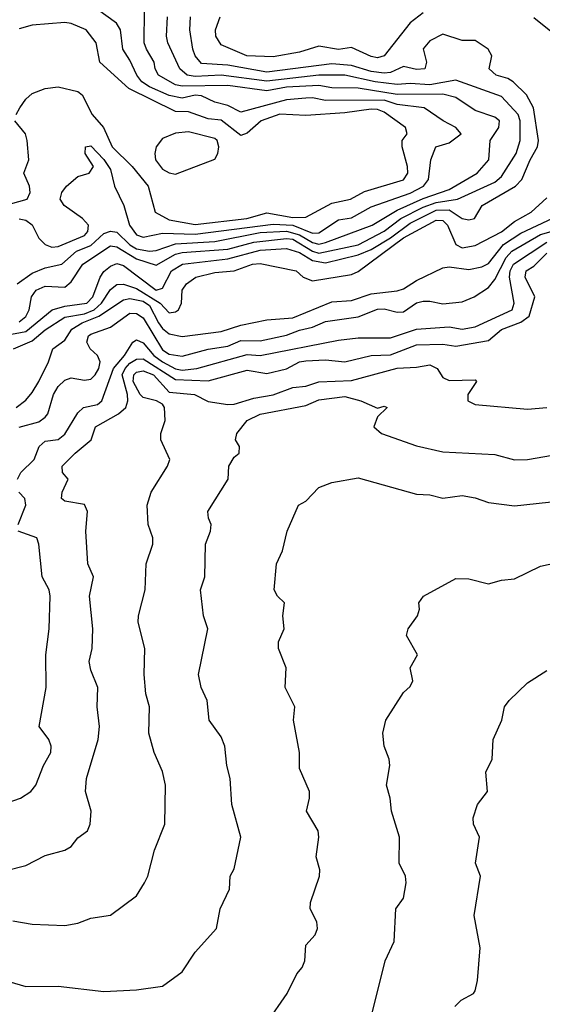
# Model space of a CAD drawing. Header units: metres. Extents: x -51132 to -49532, y -231222 to -229437.
# Tile 687 of 691: x -49685 to -49644, y -229675 to -229599. Entities that reach past the tile are written whole.
import ezdxf

# ---------------------------------------------------------------- set-up
doc = ezdxf.new("R2010")
doc.units = ezdxf.units.M
for name, color, linetype in [('CONTOUR_HALF', 8, 'Continuous'), ('CONTOUR_INDEX', 1, 'Continuous'), ('CONTOUR_INTER', 3, 'Continuous')]:
    doc.layers.add(name, color=color, linetype=linetype)

msp = doc.modelspace()

# ---------------------------------------------------------------- linework, layer by layer
at = {"layer": 'CONTOUR_HALF'}
for points, elevation in [([(-49684.735, -229619.759), (-49683.58, -229618.945), (-49682.58, -229618.529), (-49681.306, -229618.259), (-49680.185, -229617.259), (-49679.08, -229616.834), (-49678.08, -229615.908), (-49677.58, -229615.723), (-49677.08, -229615.803), (-49676.08, -229616.783), (-49675.58, -229617.08), (-49674.58, -229617.257), (-49674.08, -229617.215), (-49672.58, -229616.686), (-49669.58, -229616.508), (-49666.08, -229615.831), (-49664.08, -229615.732), (-49663.08, -229615.996), (-49662.08, -229616.602), (-49661.58, -229616.725), (-49661.08, -229616.598), (-49657.484, -229615.259), (-49655.58, -229614.125), (-49653.58, -229613.208), (-49651.58, -229612.534), (-49649.44, -229611.259), (-49648.548, -229610.259), (-49648.452, -229608.759), (-49647.774, -229607.759), (-49647.719, -229607.259), (-49648.08, -229606.969), (-49649.58, -229606.46), (-49651.08, -229605.472), (-49652.08, -229605.212), (-49655.58, -229605.221), (-49658.58, -229604.752), (-49660.58, -229604.716), (-49661.58, -229604.548), (-49664.08, -229604.671), (-49665.58, -229604.955), (-49668.58, -229604.552), (-49672.08, -229604.604), (-49672.58, -229604.483), (-49673.888, -229603.759), (-49674.145, -229603.259), (-49674.223, -229602.759), (-49674.812, -229601.759), (-49674.98, -229601.259), (-49674.96, -229598.759)], 74.5), ([(-49685.58, -229623.707), (-49684.08, -229623.426), (-49682.046, -229621.759), (-49681.08, -229621.478), (-49679.382, -229621.259), (-49678.927, -229620.759), (-49678.365, -229619.259), (-49678.08, -229618.824), (-49677.58, -229618.411), (-49677.08, -229618.206), (-49676.58, -229618.366), (-49674.08, -229620.257), (-49673.58, -229620.106), (-49672.905, -229618.759), (-49672.059, -229618.259), (-49668.58, -229617.858), (-49666.08, -229617.192), (-49664.08, -229617.06), (-49663.08, -229617.353), (-49662.08, -229617.99), (-49661.08, -229618.165), (-49658.58, -229617.547), (-49657.58, -229617.125), (-49656.08, -229616.234), (-49654.58, -229615.109), (-49652.58, -229614.109), (-49651.58, -229614.093), (-49650.58, -229614.755), (-49650.08, -229614.859), (-49649.636, -229614.759), (-49649.048, -229613.759), (-49646.5, -229612.259), (-49646, -229611.759), (-49645.379, -229610.259), (-49644.803, -229609.259), (-49644.738, -229608.759), (-49645.112, -229606.259), (-49645.663, -229605.259), (-49646.673, -229604.259), (-49647.08, -229604.015), (-49647.986, -229603.759), (-49648.506, -229603.259), (-49648.31, -229602.259), (-49648.582, -229601.759), (-49649.58, -229601.095), (-49650.58, -229601.095), (-49652.08, -229600.598), (-49653.08, -229601.111), (-49653.58, -229601.721), (-49653.314, -229602.759), (-49653.453, -229603.259), (-49654.08, -229603.3), (-49655.08, -229603.078), (-49656.08, -229603.543), (-49656.58, -229603.606), (-49657.58, -229603.468), (-49659.08, -229602.996), (-49660.58, -229602.877), (-49665.58, -229603.513), (-49668.58, -229602.986), (-49670.58, -229602.84), (-49671.08, -229602.264), (-49671.267, -229601.759), (-49671.498, -229600.259), (-49671.447, -229599.259)], 75.5), ([(-49684.818, -229606.759), (-49684.525, -229606.259), (-49684.08, -229605.585), (-49683.58, -229605.149), (-49682.58, -229604.771), (-49681.58, -229604.637), (-49680.08, -229604.995), (-49679.741, -229605.259), (-49678.98, -229606.759), (-49678.122, -229607.759), (-49677.445, -229609.259), (-49675.922, -229610.759), (-49674.682, -229612.259), (-49674.137, -229614.259), (-49673.08, -229614.847), (-49671.08, -229615.219), (-49667.117, -229614.759), (-49665.58, -229614.321), (-49663.58, -229614.672), (-49662.58, -229614.651), (-49660.58, -229613.584), (-49659.151, -229613.259), (-49658.08, -229612.667), (-49655.08, -229611.78), (-49654.765, -229611.259), (-49654.782, -229610.759), (-49655.203, -229609.259), (-49655.181, -229608.759), (-49654.796, -229608.259), (-49654.93, -229607.759), (-49656.58, -229606.59), (-49657.08, -229606.384), (-49657.58, -229606.35), (-49659.58, -229606.633), (-49662.58, -229606.84), (-49664.58, -229606.745), (-49666.012, -229607.259), (-49667.08, -229608.195), (-49667.58, -229608.375), (-49669.08, -229607.207), (-49670.08, -229607.102), (-49671.58, -229606.553), (-49672.58, -229606.524), (-49676.167, -229604.759), (-49678.402, -229602.759), (-49678.686, -229601.259), (-49679.452, -229600.259), (-49680.58, -229599.785), (-49681.08, -229599.705), (-49683.58, -229599.907), (-49684.58, -229600.201)], 73.5), ([(-49686.08, -229613.855), (-49683.965, -229613.259), (-49683.733, -229612.759), (-49683.796, -229612.259), (-49684.224, -229611.259), (-49683.852, -229610.259), (-49683.961, -229608.759), (-49684.085, -229608.259), (-49684.915, -229607.259)], 73.5), ([(-49684.822, -229629.259), (-49684.08, -229628.69), (-49683.58, -229628.123), (-49683.067, -229627.259), (-49682.329, -229625.759), (-49682.011, -229624.759), (-49681.08, -229624.102), (-49680.551, -229623.259), (-49679.742, -229622.759), (-49678.464, -229622.259), (-49676.58, -229620.995), (-49676.08, -229620.888), (-49675.08, -229621.105), (-49674.58, -229621.439), (-49673.889, -229622.759), (-49673.58, -229623.2), (-49673.08, -229623.606), (-49672.08, -229623.81), (-49669.08, -229623.426), (-49667.58, -229622.93), (-49665.58, -229622.524), (-49663.58, -229622.374), (-49660.58, -229621.142), (-49659.08, -229621.057), (-49657.58, -229620.532), (-49655.58, -229620.31), (-49655.08, -229620.155), (-49654.08, -229619.523), (-49652.08, -229618.531), (-49651.58, -229618.469), (-49650.08, -229618.664), (-49649.08, -229618.46), (-49648.58, -229618.199), (-49647.404, -229616.759), (-49646.08, -229615.886), (-49643.58, -229614.695)], 76.5), ([(-49684.715, -229634.759), (-49684.467, -229634.259), (-49683.435, -229633.259), (-49683.044, -229632.259), (-49682.58, -229631.838), (-49681.58, -229631.711), (-49681.08, -229631.323), (-49680.08, -229629.682), (-49679.642, -229629.259), (-49678.58, -229629.041), (-49678.234, -229628.759), (-49677.345, -229626.259), (-49676.501, -229625.259), (-49675.869, -229624.259), (-49675.58, -229624.08), (-49675.08, -229624.294), (-49674.26, -229625.259), (-49673.586, -229625.759), (-49672.58, -229626.296), (-49672.08, -229626.393), (-49670.945, -229626.259), (-49667.08, -229625.202), (-49666.08, -229625.275), (-49660.08, -229624.098), (-49658.58, -229623.911), (-49656.08, -229623.915), (-49654.08, -229623.255), (-49651.58, -229623.068), (-49650.58, -229623.253), (-49649.58, -229623.07), (-49646.755, -229621.759), (-49646.592, -229621.259), (-49646.949, -229619.259), (-49646.911, -229618.759), (-49646.66, -229618.259), (-49644.08, -229616.564)], 77.5), ([(-49685.08, -229668.676), (-49683.58, -229668.945), (-49681.08, -229669.041), (-49680.08, -229668.861), (-49679.08, -229668.477), (-49677.58, -229668.241), (-49675.587, -229666.759), (-49674.972, -229665.759), (-49674.711, -229665.259), (-49674.186, -229663.259), (-49673.395, -229661.259), (-49673.36, -229658.259), (-49673.58, -229657.209), (-49674.218, -229655.759), (-49674.631, -229654.259), (-49674.57, -229652.259), (-49674.858, -229651.259), (-49675.001, -229649.759), (-49674.938, -229647.759), (-49675.44, -229645.759), (-49675.422, -229645.259), (-49674.902, -229643.259), (-49674.848, -229641.259), (-49674.334, -229639.759), (-49674.327, -229639.259), (-49674.673, -229638.259), (-49674.76, -229636.759), (-49674.453, -229635.759), (-49673.199, -229633.759), (-49673.033, -229633.259), (-49673.716, -229631.759), (-49673.702, -229631.259), (-49673.384, -229630.259), (-49673.435, -229629.259), (-49673.58, -229628.997), (-49674.036, -229628.759), (-49675.08, -229628.499), (-49675.293, -229628.259), (-49675.832, -229627.259), (-49675.791, -229626.759), (-49675.58, -229626.542), (-49675.08, -229626.439), (-49674.275, -229626.759), (-49673.08, -229628.077), (-49671.138, -229628.259), (-49670.08, -229628.81), (-49668.58, -229629.033), (-49668.08, -229629.012), (-49666.58, -229628.559), (-49665.08, -229628.3), (-49663.58, -229627.731), (-49662.58, -229627.638), (-49661.58, -229627.303), (-49659.08, -229627.181), (-49655.58, -229626.25), (-49654.08, -229626.178), (-49653.08, -229625.976), (-49652.513, -229626.259), (-49652.08, -229626.971), (-49651.58, -229627.18), (-49649.58, -229627.132), (-49649.489, -229627.259), (-49650.146, -229628.259), (-49650.155, -229628.759), (-49649.58, -229629.043), (-49645.58, -229629.403), (-49644.092, -229629.259)], 78.5), ([(-49665.58, -229676.503), (-49664.017, -229674.259), (-49663.268, -229672.759), (-49662.858, -229672.259), (-49662.673, -229671.759), (-49662.58, -229670.553), (-49661.865, -229669.759), (-49661.688, -229669.259), (-49661.735, -229668.759), (-49662.245, -229667.759), (-49662.231, -229667.259), (-49661.525, -229665.259), (-49661.518, -229664.759), (-49661.782, -229663.759), (-49661.578, -229662.259), (-49661.638, -229661.759), (-49662.528, -229660.259), (-49662.293, -229659.259), (-49662.307, -229658.759), (-49663.08, -229656.982), (-49663.076, -229655.759), (-49663.535, -229653.259), (-49663.428, -229652.259), (-49664.158, -229650.759), (-49664.1, -229649.259), (-49664.677, -229647.759), (-49664.68, -229647.259), (-49664.241, -229646.259), (-49664.338, -229645.259), (-49664.225, -229644.259), (-49664.769, -229643.759), (-49665.026, -229643.259), (-49664.828, -229641.259), (-49664.372, -229640.259), (-49664.007, -229638.759), (-49663.154, -229636.759), (-49662.58, -229636.461), (-49661.58, -229635.417), (-49660.58, -229635.014), (-49658.58, -229634.67), (-49654.08, -229635.923), (-49653.08, -229635.959), (-49652.08, -229636.237), (-49650.58, -229636.033), (-49649.58, -229636.209), (-49648.58, -229636.557), (-49646.58, -229636.822), (-49642.08, -229636.327)], 79.5), ([(-49684.649, -229638.259), (-49684.063, -229636.759), (-49684.146, -229636.259), (-49684.604, -229635.759)], 77.5), ([(-49685.58, -229659.633), (-49684.492, -229659.259), (-49683.692, -229658.759), (-49683.295, -229658.259), (-49682.709, -229656.759), (-49682.156, -229655.759), (-49682.14, -229655.259), (-49682.305, -229654.759), (-49683.039, -229653.759), (-49682.518, -229650.759), (-49682.527, -229648.259), (-49682.276, -229646.259), (-49682.21, -229643.759), (-49682.272, -229643.259), (-49682.818, -229642.259), (-49683.07, -229639.759), (-49683.229, -229639.259), (-49684.669, -229638.759)], 77.5), ([(-49651.156, -229675.259), (-49650.657, -229674.759), (-49649.719, -229674.259), (-49649.58, -229674.065), (-49649.408, -229673.259), (-49649.211, -229670.759), (-49649.676, -229668.259), (-49649.191, -229665.259), (-49649.572, -229664.259), (-49649.249, -229662.259), (-49649.71, -229661.259), (-49649.742, -229660.759), (-49649.415, -229659.759), (-49648.651, -229658.759), (-49648.782, -229657.259), (-49648.297, -229656.259), (-49648.2, -229654.759), (-49647.543, -229653.259), (-49647.334, -229652.259), (-49646.985, -229651.759), (-49645.58, -229650.394), (-49644.08, -229649.461)], 80.5)]:
    msp.add_lwpolyline(points, dxfattribs=dict(at, elevation=elevation))
at = {"layer": 'CONTOUR_INDEX'}
for points, elevation in [([(-49684.58, -229622.676), (-49684.08, -229622.277), (-49683.807, -229621.759), (-49683.64, -229620.759), (-49683.269, -229620.259), (-49682.58, -229619.954), (-49681.08, -229620.025), (-49680.58, -229619.604), (-49679.697, -229618.259), (-49677.58, -229616.862), (-49677.08, -229616.919), (-49675.58, -229617.858), (-49674.08, -229618.34), (-49672.58, -229617.489), (-49672.08, -229617.356), (-49668.58, -229617.11), (-49666.58, -229616.567), (-49664.08, -229616.279), (-49663.58, -229616.349), (-49662.08, -229617.248), (-49661.58, -229617.424), (-49658.58, -229616.779), (-49656.58, -229615.718), (-49655.29, -229614.759), (-49653.58, -229613.877), (-49652.58, -229613.517), (-49650.954, -229613.259), (-49648.08, -229611.969), (-49647.58, -229611.523), (-49646.45, -229609.759), (-49646.137, -229608.759), (-49646.142, -229607.259), (-49646.301, -229606.759), (-49647.58, -229605.383), (-49651.08, -229604.131), (-49653.08, -229604.498), (-49654.58, -229604.394), (-49655.58, -229604.469), (-49657.277, -229604.259), (-49659.58, -229603.739), (-49661.58, -229603.756), (-49665.58, -229604.214), (-49669.08, -229603.747), (-49671.08, -229603.843), (-49671.69, -229603.759), (-49672.246, -229603.259), (-49673.163, -229601.259), (-49673.284, -229600.759), (-49673.204, -229599.259)], 75), ([(-49657.487, -229675.759), (-49656.486, -229671.759), (-49655.814, -229670.259), (-49655.667, -229667.759), (-49655.08, -229666.937), (-49654.884, -229665.759), (-49654.935, -229665.259), (-49655.427, -229664.259), (-49655.396, -229662.259), (-49656.013, -229660.259), (-49656.104, -229659.259), (-49656.407, -229658.259), (-49656.137, -229656.759), (-49656.178, -229656.259), (-49656.567, -229655.259), (-49656.686, -229654.259), (-49656.45, -229653.259), (-49655.08, -229651.142), (-49654.58, -229650.69), (-49654.371, -229650.259), (-49654.59, -229649.259), (-49654.01, -229648.259), (-49654.865, -229646.759), (-49654.726, -229646.259), (-49654.015, -229645.259), (-49653.853, -229644.759), (-49653.926, -229644.259), (-49653.564, -229643.759), (-49651.08, -229642.387), (-49650.08, -229642.409), (-49648.58, -229642.806), (-49647.58, -229642.517), (-49646.58, -229642.407), (-49644.58, -229641.445), (-49642.58, -229641.003)], 80)]:
    msp.add_lwpolyline(points, dxfattribs=dict(at, elevation=elevation))
at = {"layer": 'CONTOUR_INTER'}
for points, elevation in [([(-49684.58, -229614.779), (-49684.08, -229614.889), (-49683.58, -229615.242), (-49683.065, -229616.259), (-49682.58, -229616.756), (-49682.08, -229616.95), (-49681.58, -229616.9), (-49679.58, -229616.045), (-49679.301, -229615.759), (-49679.275, -229615.259), (-49679.726, -229614.759), (-49681.131, -229613.759), (-49681.429, -229613.259), (-49681.298, -229612.759), (-49680.953, -229612.259), (-49680.08, -229611.525), (-49679.223, -229611.259), (-49678.89, -229610.759), (-49679.522, -229609.759), (-49679.5, -229609.259), (-49679.08, -229609.166), (-49678.08, -229610.231), (-49677.58, -229610.997), (-49677.273, -229612.259), (-49676.539, -229613.759), (-49676.126, -229615.259), (-49675.58, -229616.012), (-49675.08, -229616.182), (-49673.58, -229615.891), (-49671.08, -229615.964), (-49665.08, -229615.184), (-49663.58, -229615.274), (-49662.08, -229615.867), (-49661.58, -229615.856), (-49660.08, -229614.863), (-49659.08, -229614.699), (-49657.58, -229613.856), (-49654.58, -229612.811), (-49653.55, -229612.259), (-49653.183, -229611.759), (-49652.999, -229610.259), (-49652.615, -229609.259), (-49651.58, -229608.933), (-49650.675, -229608.259), (-49651.08, -229607.759), (-49652.049, -229607.259), (-49653.5, -229606.259), (-49655.58, -229606.011), (-49656.58, -229605.664), (-49661.08, -229605.694), (-49662.08, -229605.483), (-49662.58, -229605.504), (-49664.08, -229605.64), (-49667.58, -229606.585), (-49668.58, -229606.078), (-49669.58, -229605.815), (-49670.58, -229605.331), (-49671.08, -229605.292), (-49672.08, -229605.502), (-49673.08, -229605.303), (-49674.58, -229604.653), (-49675.176, -229604.259), (-49675.566, -229603.759), (-49676.08, -229602.601), (-49676.624, -229601.759), (-49676.813, -229600.259), (-49677.112, -229599.759), (-49678.58, -229598.703)], 74), ([(-49653.58, -229598.952), (-49654.58, -229599.724), (-49656.58, -229602.256), (-49657.08, -229602.414), (-49657.58, -229602.303), (-49659.08, -229601.623), (-49660.08, -229601.783), (-49661.58, -229601.521), (-49663.08, -229601.976), (-49665.08, -229602.345), (-49667.117, -229602.259), (-49669.08, -229601.416), (-49669.503, -229600.759), (-49669.509, -229600.259), (-49669.156, -229599.259)], 76), ([(-49642.103, -229601.759), (-49645.08, -229599.344)], 76), ([(-49672.58, -229608.188), (-49673.58, -229608.597), (-49674.069, -229609.259), (-49674.184, -229609.759), (-49674.128, -229610.259), (-49673.58, -229610.976), (-49673.08, -229611.257), (-49672.58, -229611.339), (-49669.58, -229610.199), (-49669.336, -229609.759), (-49669.265, -229609.259), (-49669.4, -229608.759), (-49669.58, -229608.603), (-49671.58, -229608.086), (-49672.58, -229608.188)], 73), ([(-49685.014, -229624.759), (-49683.58, -229624.152), (-49682.58, -229623.313), (-49681.08, -229622.321), (-49679.58, -229622.063), (-49678.827, -229621.759), (-49678.276, -229621.259), (-49677.58, -229620.214), (-49677.08, -229619.812), (-49676.58, -229619.805), (-49675.58, -229620.119), (-49673.772, -229621.259), (-49673.08, -229621.996), (-49672.58, -229621.923), (-49672.367, -229621.759), (-49672.135, -229621.259), (-49672.08, -229620.248), (-49671.75, -229619.759), (-49671.019, -229619.259), (-49669.58, -229618.898), (-49668.08, -229618.772), (-49666.674, -229618.259), (-49666.08, -229618.205), (-49663.338, -229618.759), (-49662.783, -229619.259), (-49662.08, -229619.528), (-49659.08, -229619.041), (-49658.58, -229618.832), (-49655.08, -229616.228), (-49652.58, -229614.869), (-49652.08, -229614.909), (-49651.722, -229615.259), (-49651.062, -229616.759), (-49650.58, -229617.002), (-49649.58, -229616.813), (-49647.58, -229615.769), (-49646.58, -229614.991), (-49645.286, -229614.259), (-49644.08, -229613.162)], 76), ([(-49684.58, -229630.784), (-49683.08, -229630.359), (-49682.58, -229630.016), (-49682.383, -229629.759), (-49681.946, -229628.259), (-49681.58, -229627.649), (-49681.08, -229627.161), (-49680.58, -229626.986), (-49679.58, -229627.156), (-49679.08, -229627.094), (-49678.74, -229626.759), (-49678.463, -229626.259), (-49678.374, -229625.759), (-49678.581, -229625.259), (-49679.144, -229624.759), (-49679.401, -229624.259), (-49679.265, -229623.759), (-49679.08, -229623.625), (-49677.58, -229623.09), (-49676.08, -229622.027), (-49675.58, -229622.05), (-49675.08, -229622.383), (-49673.58, -229624.827), (-49673.08, -229625.17), (-49672.08, -229625.313), (-49670.08, -229624.782), (-49668.58, -229624.543), (-49667.58, -229624.118), (-49666.08, -229624.144), (-49664.08, -229623.703), (-49663.08, -229623.318), (-49662.08, -229623.101), (-49661.08, -229622.666), (-49658.58, -229622.308), (-49657.08, -229621.714), (-49656.58, -229621.68), (-49655.58, -229621.943), (-49655.08, -229621.912), (-49654.08, -229621.219), (-49653.58, -229621.099), (-49653.08, -229621.089), (-49652.08, -229621.314), (-49650.58, -229621.159), (-49649.671, -229620.759), (-49648.58, -229620.039), (-49648.08, -229619.424), (-49647.208, -229617.759), (-49646.769, -229617.259), (-49644.58, -229615.986), (-49642.58, -229615.414)], 77), ([(-49685.58, -229664.817), (-49684.08, -229664.433), (-49682.58, -229663.655), (-49681.08, -229663.247), (-49680.58, -229662.969), (-49680.08, -229662.312), (-49679.331, -229661.759), (-49679.13, -229661.259), (-49679.051, -229660.259), (-49679.485, -229658.759), (-49679.415, -229657.759), (-49678.533, -229654.759), (-49678.417, -229653.759), (-49678.587, -229652.259), (-49678.549, -229650.759), (-49679.08, -229649.428), (-49679.215, -229648.759), (-49678.983, -229647.759), (-49678.933, -229646.259), (-49679.177, -229643.759), (-49678.878, -229642.259), (-49679.321, -229641.259), (-49679.458, -229638.759), (-49679.33, -229637.259), (-49679.58, -229636.719), (-49681.08, -229636.445), (-49681.335, -229636.259), (-49681.294, -229635.759), (-49680.823, -229634.759), (-49681.252, -229634.259), (-49681.285, -229633.759), (-49680.296, -229632.759), (-49679.056, -229631.759), (-49678.728, -229630.759), (-49676.967, -229629.759), (-49676.407, -229629.259), (-49676.245, -229628.759), (-49676.258, -229628.259), (-49676.676, -229626.759), (-49676.448, -229626.259), (-49676.08, -229625.869), (-49675.58, -229625.545), (-49675.08, -229625.528), (-49672.58, -229627.119), (-49670.08, -229627.214), (-49667.08, -229626.408), (-49665.58, -229626.66), (-49664.08, -229626.296), (-49663.08, -229625.764), (-49662.58, -229625.679), (-49661.08, -229625.597), (-49659.58, -229625.755), (-49657.58, -229625.268), (-49656.08, -229625.219), (-49654.08, -229624.451), (-49652.08, -229624.414), (-49651.08, -229624.557), (-49648.58, -229624.11), (-49647.58, -229623.266), (-49646.08, -229622.723), (-49645.456, -229622.259), (-49645.009, -229620.759), (-49645.749, -229619.259), (-49645.671, -229618.759), (-49645.08, -229618.401), (-49644.08, -229617.41)], 78), ([(-49686.08, -229673.136), (-49684.08, -229673.733), (-49681.58, -229673.704), (-49678.08, -229674.116), (-49675.58, -229673.984), (-49673.58, -229673.702), (-49672.08, -229672.602), (-49671.08, -229671.077), (-49669.436, -229669.259), (-49669.158, -229667.759), (-49668.434, -229666.259), (-49668.394, -229665.259), (-49668.08, -229664.692), (-49667.582, -229662.259), (-49668.254, -229659.759), (-49668.383, -229657.759), (-49668.645, -229656.759), (-49668.798, -229655.259), (-49669.08, -229654.549), (-49670.004, -229653.259), (-49670.169, -229651.759), (-49670.626, -229650.759), (-49670.834, -229649.759), (-49670.093, -229646.259), (-49670.44, -229645.259), (-49670.678, -229643.259), (-49670.342, -229642.259), (-49670.283, -229639.759), (-49669.901, -229638.759), (-49669.84, -229638.259), (-49670.051, -229637.759), (-49670.094, -229637.259), (-49668.537, -229634.759), (-49668.503, -229633.759), (-49668.08, -229633.078), (-49667.692, -229632.759), (-49667.671, -229632.259), (-49667.981, -229631.759), (-49667.888, -229631.259), (-49667.097, -229630.259), (-49666.08, -229629.787), (-49662.58, -229629.118), (-49661.58, -229628.67), (-49659.58, -229628.411), (-49658.364, -229628.759), (-49657.08, -229629.328), (-49656.58, -229629.169), (-49656.339, -229629.259), (-49657.08, -229629.99), (-49657.354, -229630.759), (-49656.776, -229631.259), (-49654.08, -229632.211), (-49652.08, -229632.67), (-49648.08, -229632.88), (-49646.58, -229633.287), (-49645.58, -229633.262), (-49643.08, -229632.813)], 79)]:
    msp.add_lwpolyline(points, dxfattribs=dict(at, elevation=elevation))

doc.saveas('drawing.dxf')
